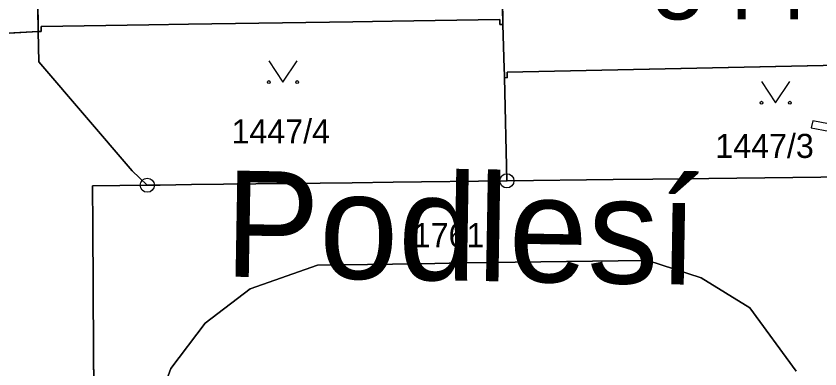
# Model space of a CAD drawing. Extents: x -689422 to -685210, y -987725 to -982160.
# Drawn here: x -687241.5 to -687184.7, y -984975.1 to -984950.2 of the extents above; entities that cross this region are included whole.
import ezdxf

# ---------------------------------------------------------------- set-up
doc = ezdxf.new("R2010")
doc.units = 0
for name, color, linetype in [('KN_Budovy', 7, 'Continuous'), ('KN_Budovy_cisla_domovni', 7, 'Continuous'), ('KN_Hranice_parcel', 7, 'Continuous'), ('KN_Parcelni cisla', 7, 'Continuous'), ('KN_Polygon parcely', 7, 'Continuous'), ('KN_Popisy_pomistni nazvy nazvy ulic', 7, 'Continuous'), ('KN_POZEMKY_OSTATNI PLOCHA', 7, 'Continuous'), ('KN_POZEMKY_ZASTAVENA PLOCHA', 7, 'Continuous'), ('KN_VYUZITI_17_ostatni plocha_ostatni komunikace', 7, 'Continuous'), ('KN_VYUZITI_19_ostatni plocha_zelen', 7, 'Continuous'), ('KN_VYUZITI_26_ostatni plocha_jina plocha', 7, 'Continuous'), ('KN_Věcná břemena k části', 7, 'Continuous'), ('KN_Značky bodu BP', 7, 'Continuous'), ('KN_Značky kultur', 7, 'Continuous')]:
    doc.layers.add(name, color=color, linetype=linetype)

msp = doc.modelspace()

# ---------------------------------------------------------------- linework, layer by layer
at = {"layer": 'KN_Budovy'}
for points in [[(-687207.28, -984941.26), (-687207.28, -984941.1), (-687207.31, -984937.58), (-687207.5, -984937.58), (-687207.5, -984937.95), (-687239.91, -984938.44), (-687239.92, -984938.08), (-687240.11, -984938.09), (-687239.92, -984951.29), (-687239.71, -984951.29), (-687239.72, -984950.93), (-687232.12, -984950.82), (-687229.31, -984950.77), (-687217.7, -984950.6), (-687214.91, -984950.55), (-687207.31, -984950.43), (-687207.3, -984950.79), (-687207.09, -984950.79)], [(-687174.4, -984953.84), (-687174.16, -984953.83), (-687174.16, -984953.6), (-687174.42, -984940.57), (-687174.71, -984940.57), (-687174.7, -984940.95), (-687207.03, -984941.62), (-687207.05, -984941.27), (-687207.28, -984941.26), (-687207.09, -984950.79), (-687207, -984953.91), (-687206.98, -984954.35), (-687206.98, -984954.54), (-687206.78, -984954.55), (-687206.79, -984954.15), (-687174.4, -984953.48)]]:
    msp.add_lwpolyline(points, close=True, dxfattribs=at)
at = {"layer": 'KN_Hranice_parcel'}
for p, q in [((-687207.28, -984941.26), (-687207.09, -984950.79)), ((-687249.82, -984951.82), (-687239.92, -984951.29)), ((-687206.98, -984954.54), (-687206.81, -984961.84))]:
    msp.add_line(p, q, dxfattribs=at)
for points in [[(-687239.92, -984951.29), (-687240.11, -984938.09), (-687239.92, -984938.08), (-687239.91, -984938.44), (-687207.5, -984937.95), (-687207.5, -984937.58), (-687207.31, -984937.58), (-687207.28, -984941.1), (-687207.28, -984941.26)], [(-687239.92, -984951.29), (-687239.71, -984951.29), (-687239.72, -984950.93), (-687232.12, -984950.82), (-687229.31, -984950.77), (-687217.7, -984950.6), (-687214.91, -984950.55), (-687207.31, -984950.43), (-687207.3, -984950.79), (-687207.09, -984950.79)], [(-687207.09, -984950.79), (-687207, -984953.91), (-687206.98, -984954.35), (-687206.98, -984954.54)], [(-687232.22, -984962.15), (-687233.29, -984961.14), (-687239.89, -984953.43), (-687239.92, -984951.29)], [(-687206.98, -984954.54), (-687206.78, -984954.55), (-687206.79, -984954.15), (-687174.4, -984953.48), (-687174.4, -984953.84), (-687174.16, -984953.83), (-687174.16, -984953.6)], [(-687206.81, -984961.84), (-687214.84, -984961.94), (-687217.75, -984961.98), (-687229.1, -984962.11), (-687231.32, -984962.14), (-687232.22, -984962.15)], [(-687181.72, -984961.54), (-687184.62, -984961.57), (-687196.49, -984961.72), (-687199.3, -984961.75), (-687206.81, -984961.84)], [(-687232.22, -984962.15), (-687236.08, -984962.2), (-687236.06, -984965.01), (-687236.01, -984973.85), (-687235.99, -984976.57), (-687235.91, -984992.24), (-687235.9, -984994.75), (-687235.86, -985001.91), (-687235.82, -985009.52), (-687235.67, -985036.49), (-687233.92, -985044.38), (-687234.23, -985046.37), (-687235.94, -985047.69), (-687239.94, -985048.37), (-687272.46, -985049.17)], [(-687186.37, -984975.28), (-687189.64, -984970.82), (-687193.07, -984968.69), (-687196.84, -984967.46), (-687198.95, -984967.49), (-687209.87, -984967.64), (-687211.9, -984967.67), (-687214.9, -984967.72), (-687220.2, -984967.79), (-687224.96, -984969.46), (-687228.14, -984971.9), (-687230.56, -984975.09), (-687231.25, -984977.04)]]:
    msp.add_lwpolyline(points, dxfattribs=at)
at = {"layer": 'KN_Polygon parcely'}
for points in [[(-687265.69, -985017.76), (-687265.69, -985017.57), (-687265.33, -985017.57), (-687265.88, -984985.09), (-687266.24, -984985.09), (-687266.25, -984984.9), (-687262.66, -984984.7), (-687262.66, -984984.51), (-687262.3, -984984.51), (-687262.64, -984952.16), (-687263, -984952.16), (-687263, -984951.96), (-687249.82, -984951.82), (-687239.92, -984951.29), (-687240.11, -984938.09)], [(-687272.46, -985049.17), (-687239.94, -985048.37), (-687235.94, -985047.69), (-687234.23, -985046.37), (-687233.92, -985044.38), (-687235.67, -985036.49), (-687235.82, -985009.52), (-687235.86, -985001.91), (-687235.9, -984994.75), (-687235.91, -984992.24), (-687235.99, -984976.57), (-687236.01, -984973.85), (-687236.06, -984965.01), (-687236.08, -984962.2), (-687232.22, -984962.15), (-687233.29, -984961.14), (-687239.89, -984953.43), (-687239.92, -984951.29), (-687249.82, -984951.82)], [(-687181.57, -984975.17), (-687181.59, -984973.68), (-687181.67, -984966.08), (-687181.69, -984964.45), (-687181.72, -984961.54), (-687184.62, -984961.57), (-687196.49, -984961.72), (-687199.3, -984961.75), (-687206.81, -984961.84), (-687214.84, -984961.94), (-687217.75, -984961.98), (-687229.1, -984962.11), (-687231.32, -984962.14), (-687232.22, -984962.15), (-687236.08, -984962.2), (-687236.06, -984965.01), (-687236.01, -984973.85), (-687235.99, -984976.57), (-687235.91, -984992.24), (-687235.9, -984994.75), (-687235.86, -985001.91), (-687235.82, -985009.52), (-687235.67, -985036.49)], [(-687186.37, -984975.28), (-687189.64, -984970.82), (-687193.07, -984968.69), (-687196.84, -984967.46), (-687198.95, -984967.49), (-687209.87, -984967.64), (-687211.9, -984967.67), (-687214.9, -984967.72), (-687220.2, -984967.79), (-687224.96, -984969.46), (-687228.14, -984971.9), (-687230.56, -984975.09), (-687231.25, -984977.04)], [(-687231.25, -984977.04), (-687230.56, -984975.09), (-687228.14, -984971.9), (-687224.96, -984969.46), (-687220.2, -984967.79), (-687214.9, -984967.72), (-687211.9, -984967.67), (-687209.87, -984967.64), (-687198.95, -984967.49), (-687196.84, -984967.46), (-687193.07, -984968.69), (-687189.64, -984970.82), (-687186.37, -984975.28)]]:
    msp.add_lwpolyline(points, dxfattribs=at)
for points in [[(-687207.09, -984950.79), (-687207.28, -984941.26), (-687207.28, -984941.1), (-687207.31, -984937.58), (-687207.5, -984937.58), (-687207.5, -984937.95), (-687239.91, -984938.44), (-687239.92, -984938.08), (-687240.11, -984938.09), (-687239.92, -984951.29), (-687239.71, -984951.29), (-687239.72, -984950.93), (-687232.12, -984950.82), (-687229.31, -984950.77), (-687217.7, -984950.6), (-687214.91, -984950.55), (-687207.31, -984950.43), (-687207.3, -984950.79)], [(-687206.79, -984954.15), (-687174.4, -984953.48), (-687174.4, -984953.84), (-687174.16, -984953.83), (-687174.16, -984953.6), (-687174.42, -984940.57), (-687174.71, -984940.57), (-687174.7, -984940.95), (-687207.03, -984941.62), (-687207.05, -984941.27), (-687207.28, -984941.26), (-687207.09, -984950.79), (-687207, -984953.91), (-687206.98, -984954.35), (-687206.98, -984954.54), (-687206.78, -984954.55)], [(-687232.22, -984962.15), (-687231.32, -984962.14), (-687229.1, -984962.11), (-687217.75, -984961.98), (-687214.84, -984961.94), (-687206.81, -984961.84), (-687206.98, -984954.54), (-687206.98, -984954.35), (-687207, -984953.91), (-687207.09, -984950.79), (-687207.3, -984950.79), (-687207.31, -984950.43), (-687214.91, -984950.55), (-687217.7, -984950.6), (-687229.31, -984950.77), (-687232.12, -984950.82), (-687239.72, -984950.93), (-687239.71, -984951.29), (-687239.92, -984951.29), (-687239.89, -984953.43), (-687233.29, -984961.14)], [(-687206.81, -984961.84), (-687199.3, -984961.75), (-687196.49, -984961.72), (-687184.62, -984961.57), (-687181.72, -984961.54), (-687170.18, -984960.9), (-687170.08, -984957.71), (-687169.5, -984954.89), (-687169.04, -984953.26), (-687174.09, -984953.6), (-687174.16, -984953.6), (-687174.16, -984953.83), (-687174.4, -984953.84), (-687174.4, -984953.48), (-687206.79, -984954.15), (-687206.78, -984954.55), (-687206.98, -984954.54)]]:
    msp.add_lwpolyline(points, close=True, dxfattribs=at)
at = {"layer": 'KN_POZEMKY_OSTATNI PLOCHA'}
for p, q in [((-687240.11, -984938.09), (-687239.92, -984951.29)), ((-687229.31, -984950.77), (-687217.7, -984950.6)), ((-687217.7, -984950.6), (-687214.91, -984950.55)), ((-687214.91, -984950.55), (-687207.31, -984950.43)), ((-687207.31, -984950.43), (-687207.3, -984950.79)), ((-687239.72, -984950.93), (-687232.12, -984950.82)), ((-687239.71, -984951.29), (-687239.72, -984950.93)), ((-687232.12, -984950.82), (-687229.31, -984950.77)), ((-687207.3, -984950.79), (-687207.09, -984950.79)), ((-687207.09, -984950.79), (-687207, -984953.91)), ((-687239.92, -984951.29), (-687249.82, -984951.82)), ((-687249.82, -984951.82), (-687239.92, -984951.29)), ((-687239.89, -984953.43), (-687239.92, -984951.29)), ((-687239.92, -984951.29), (-687239.71, -984951.29)), ((-687239.92, -984951.29), (-687239.89, -984953.43)), ((-687233.29, -984961.14), (-687239.89, -984953.43)), ((-687239.89, -984953.43), (-687233.29, -984961.14)), ((-687207, -984953.91), (-687206.98, -984954.35)), ((-687206.79, -984954.15), (-687174.4, -984953.48)), ((-687206.98, -984954.35), (-687206.98, -984954.54)), ((-687206.81, -984961.84), (-687206.98, -984954.54)), ((-687206.98, -984954.54), (-687206.78, -984954.55)), ((-687206.98, -984954.54), (-687206.81, -984961.84)), ((-687206.78, -984954.55), (-687206.79, -984954.15)), ((-687232.22, -984962.15), (-687233.29, -984961.14)), ((-687233.29, -984961.14), (-687232.22, -984962.15)), ((-687217.75, -984961.98), (-687229.1, -984962.11)), ((-687229.1, -984962.11), (-687217.75, -984961.98)), ((-687214.84, -984961.94), (-687217.75, -984961.98)), ((-687217.75, -984961.98), (-687214.84, -984961.94)), ((-687206.81, -984961.84), (-687214.84, -984961.94)), ((-687214.84, -984961.94), (-687206.81, -984961.84)), ((-687199.3, -984961.75), (-687206.81, -984961.84)), ((-687206.81, -984961.84), (-687199.3, -984961.75)), ((-687196.49, -984961.72), (-687199.3, -984961.75)), ((-687199.3, -984961.75), (-687196.49, -984961.72)), ((-687184.62, -984961.57), (-687196.49, -984961.72)), ((-687196.49, -984961.72), (-687184.62, -984961.57)), ((-687236.08, -984962.2), (-687232.22, -984962.15)), ((-687232.22, -984962.15), (-687236.08, -984962.2)), ((-687236.06, -984965.01), (-687236.08, -984962.2)), ((-687236.08, -984962.2), (-687236.06, -984965.01)), ((-687231.32, -984962.14), (-687232.22, -984962.15)), ((-687232.22, -984962.15), (-687231.32, -984962.14)), ((-687229.1, -984962.11), (-687231.32, -984962.14)), ((-687231.32, -984962.14), (-687229.1, -984962.11)), ((-687236.01, -984973.85), (-687236.06, -984965.01)), ((-687236.06, -984965.01), (-687236.01, -984973.85)), ((-687209.87, -984967.64), (-687211.9, -984967.67)), ((-687211.9, -984967.67), (-687209.87, -984967.64)), ((-687198.95, -984967.49), (-687209.87, -984967.64)), ((-687209.87, -984967.64), (-687198.95, -984967.49)), ((-687196.84, -984967.46), (-687198.95, -984967.49)), ((-687198.95, -984967.49), (-687196.84, -984967.46)), ((-687193.07, -984968.69), (-687196.84, -984967.46)), ((-687196.84, -984967.46), (-687193.07, -984968.69)), ((-687220.2, -984967.79), (-687224.96, -984969.46)), ((-687224.96, -984969.46), (-687220.2, -984967.79)), ((-687214.9, -984967.72), (-687220.2, -984967.79)), ((-687220.2, -984967.79), (-687214.9, -984967.72)), ((-687211.9, -984967.67), (-687214.9, -984967.72)), ((-687214.9, -984967.72), (-687211.9, -984967.67)), ((-687189.64, -984970.82), (-687193.07, -984968.69)), ((-687193.07, -984968.69), (-687189.64, -984970.82)), ((-687224.96, -984969.46), (-687228.14, -984971.9)), ((-687228.14, -984971.9), (-687224.96, -984969.46)), ((-687186.37, -984975.28), (-687189.64, -984970.82)), ((-687189.64, -984970.82), (-687186.37, -984975.28)), ((-687228.14, -984971.9), (-687230.56, -984975.09)), ((-687230.56, -984975.09), (-687228.14, -984971.9)), ((-687235.99, -984976.57), (-687236.01, -984973.85)), ((-687236.01, -984973.85), (-687235.99, -984976.57)), ((-687230.56, -984975.09), (-687231.25, -984977.04)), ((-687231.25, -984977.04), (-687230.56, -984975.09))]:
    msp.add_line(p, q, dxfattribs=at)
at = {"layer": 'KN_POZEMKY_ZASTAVENA PLOCHA'}
for p, q in [((-687239.92, -984951.29), (-687240.11, -984938.09)), ((-687207.28, -984941.26), (-687207.09, -984950.79)), ((-687207.09, -984950.79), (-687207.28, -984941.26)), ((-687217.7, -984950.6), (-687229.31, -984950.77)), ((-687214.91, -984950.55), (-687217.7, -984950.6)), ((-687207.31, -984950.43), (-687214.91, -984950.55)), ((-687207.3, -984950.79), (-687207.31, -984950.43)), ((-687232.12, -984950.82), (-687239.72, -984950.93)), ((-687239.72, -984950.93), (-687239.71, -984951.29)), ((-687229.31, -984950.77), (-687232.12, -984950.82)), ((-687207.09, -984950.79), (-687207.3, -984950.79)), ((-687207, -984953.91), (-687207.09, -984950.79)), ((-687239.71, -984951.29), (-687239.92, -984951.29)), ((-687206.98, -984954.35), (-687207, -984953.91)), ((-687174.4, -984953.48), (-687206.79, -984954.15)), ((-687206.98, -984954.54), (-687206.98, -984954.35)), ((-687206.78, -984954.55), (-687206.98, -984954.54)), ((-687206.79, -984954.15), (-687206.78, -984954.55))]:
    msp.add_line(p, q, dxfattribs=at)
at = {"layer": 'KN_VYUZITI_17_ostatni plocha_ostatni komunikace'}
for p, q in [((-687229.1, -984962.11), (-687217.75, -984961.98)), ((-687217.75, -984961.98), (-687214.84, -984961.94)), ((-687214.84, -984961.94), (-687206.81, -984961.84)), ((-687206.81, -984961.84), (-687199.3, -984961.75)), ((-687199.3, -984961.75), (-687196.49, -984961.72)), ((-687196.49, -984961.72), (-687184.62, -984961.57)), ((-687236.08, -984962.2), (-687232.22, -984962.15)), ((-687236.06, -984965.01), (-687236.08, -984962.2)), ((-687232.22, -984962.15), (-687231.32, -984962.14)), ((-687231.32, -984962.14), (-687229.1, -984962.11)), ((-687236.01, -984973.85), (-687236.06, -984965.01)), ((-687209.87, -984967.64), (-687211.9, -984967.67)), ((-687198.95, -984967.49), (-687209.87, -984967.64)), ((-687196.84, -984967.46), (-687198.95, -984967.49)), ((-687193.07, -984968.69), (-687196.84, -984967.46)), ((-687220.2, -984967.79), (-687224.96, -984969.46)), ((-687214.9, -984967.72), (-687220.2, -984967.79)), ((-687211.9, -984967.67), (-687214.9, -984967.72)), ((-687189.64, -984970.82), (-687193.07, -984968.69)), ((-687224.96, -984969.46), (-687228.14, -984971.9)), ((-687186.37, -984975.28), (-687189.64, -984970.82)), ((-687228.14, -984971.9), (-687230.56, -984975.09)), ((-687235.99, -984976.57), (-687236.01, -984973.85)), ((-687230.56, -984975.09), (-687231.25, -984977.04))]:
    msp.add_line(p, q, dxfattribs=at)
at = {"layer": 'KN_VYUZITI_19_ostatni plocha_zelen'}
for p, q in [((-687229.31, -984950.77), (-687217.7, -984950.6)), ((-687217.7, -984950.6), (-687214.91, -984950.55)), ((-687214.91, -984950.55), (-687207.31, -984950.43)), ((-687207.31, -984950.43), (-687207.3, -984950.79)), ((-687239.72, -984950.93), (-687232.12, -984950.82)), ((-687239.71, -984951.29), (-687239.72, -984950.93)), ((-687232.12, -984950.82), (-687229.31, -984950.77)), ((-687207.3, -984950.79), (-687207.09, -984950.79)), ((-687207.09, -984950.79), (-687207, -984953.91)), ((-687249.82, -984951.82), (-687239.92, -984951.29)), ((-687239.89, -984953.43), (-687239.92, -984951.29)), ((-687239.92, -984951.29), (-687239.71, -984951.29)), ((-687239.92, -984951.29), (-687239.89, -984953.43)), ((-687233.29, -984961.14), (-687239.89, -984953.43)), ((-687239.89, -984953.43), (-687233.29, -984961.14)), ((-687207, -984953.91), (-687206.98, -984954.35)), ((-687206.79, -984954.15), (-687174.4, -984953.48)), ((-687206.98, -984954.35), (-687206.98, -984954.54)), ((-687206.81, -984961.84), (-687206.98, -984954.54)), ((-687206.98, -984954.54), (-687206.78, -984954.55)), ((-687206.98, -984954.54), (-687206.81, -984961.84)), ((-687206.78, -984954.55), (-687206.79, -984954.15)), ((-687232.22, -984962.15), (-687233.29, -984961.14)), ((-687233.29, -984961.14), (-687232.22, -984962.15)), ((-687217.75, -984961.98), (-687229.1, -984962.11)), ((-687214.84, -984961.94), (-687217.75, -984961.98)), ((-687206.81, -984961.84), (-687214.84, -984961.94)), ((-687199.3, -984961.75), (-687206.81, -984961.84)), ((-687196.49, -984961.72), (-687199.3, -984961.75)), ((-687184.62, -984961.57), (-687196.49, -984961.72)), ((-687232.22, -984962.15), (-687236.08, -984962.2)), ((-687236.08, -984962.2), (-687236.06, -984965.01)), ((-687231.32, -984962.14), (-687232.22, -984962.15)), ((-687229.1, -984962.11), (-687231.32, -984962.14)), ((-687236.06, -984965.01), (-687236.01, -984973.85)), ((-687211.9, -984967.67), (-687209.87, -984967.64)), ((-687209.87, -984967.64), (-687198.95, -984967.49)), ((-687198.95, -984967.49), (-687196.84, -984967.46)), ((-687196.84, -984967.46), (-687193.07, -984968.69)), ((-687224.96, -984969.46), (-687220.2, -984967.79)), ((-687220.2, -984967.79), (-687214.9, -984967.72)), ((-687214.9, -984967.72), (-687211.9, -984967.67)), ((-687193.07, -984968.69), (-687189.64, -984970.82)), ((-687228.14, -984971.9), (-687224.96, -984969.46)), ((-687189.64, -984970.82), (-687186.37, -984975.28)), ((-687230.56, -984975.09), (-687228.14, -984971.9)), ((-687236.01, -984973.85), (-687235.99, -984976.57)), ((-687231.25, -984977.04), (-687230.56, -984975.09))]:
    msp.add_line(p, q, dxfattribs=at)
at = {"layer": 'KN_VYUZITI_26_ostatni plocha_jina plocha'}
for p, q in [((-687240.11, -984938.09), (-687239.92, -984951.29)), ((-687239.92, -984951.29), (-687249.82, -984951.82))]:
    msp.add_line(p, q, dxfattribs=at)
at = {"layer": 'KN_Věcná břemena k části'}
msp.add_lwpolyline([(-687166.68, -984959.84), (-687171.53, -984958.89), (-687177, -984958.92), (-687181.49, -984958.31), (-687185.2, -984957.6), (-687185.3, -984958.1), (-687181.57, -984958.81), (-687177.04, -984959.42), (-687171.57, -984959.39), (-687166.78, -984960.34)], close=True, dxfattribs=at)
at = {"layer": 'KN_Značky bodu BP'}
for centre, radius in [((-687206.81, -984961.84), 0.5), ((-687232.22, -984962.15), 0.5), ((-687206.81, -984961.84), 0.0303), ((-687232.22, -984962.15), 0.0303)]:
    msp.add_circle(centre, radius, dxfattribs=at)
at = {"layer": 'KN_Značky kultur'}
for points in [[(-687223.63, -984953.359), (-687222.63, -984954.86), (-687221.63, -984953.359)], [(-687188.82, -984954.819), (-687187.82, -984956.32), (-687186.82, -984954.819)]]:
    msp.add_lwpolyline(points, dxfattribs=at)
for centre in [(-687223.63, -984954.859), (-687221.63, -984954.859), (-687188.82, -984956.319), (-687186.82, -984956.319)]:
    msp.add_circle(centre, 0.1, dxfattribs=at)

# ---------------------------------------------------------------- texts
at = {"layer": 'KN_Budovy_cisla_domovni'}
msp.add_text('544', height=5, dxfattribs=at).set_placement((-687196.543, -984950.434))
at = {"layer": 'KN_Parcelni cisla'}
for s, p in [('1447/4', (-687226.267, -984959.2)), ('1447/3', (-687192.077, -984960.22)), ('1761', (-687213.46, -984966.53))]:
    msp.add_text(s, height=1.7, dxfattribs=at).set_placement(p)
at = {"layer": 'KN_Popisy_pomistni nazvy nazvy ulic'}
msp.add_text('Podlesí', height=7.5, rotation=359, dxfattribs=at).set_placement((-687226.806, -984968.602))

doc.saveas('drawing.dxf')
